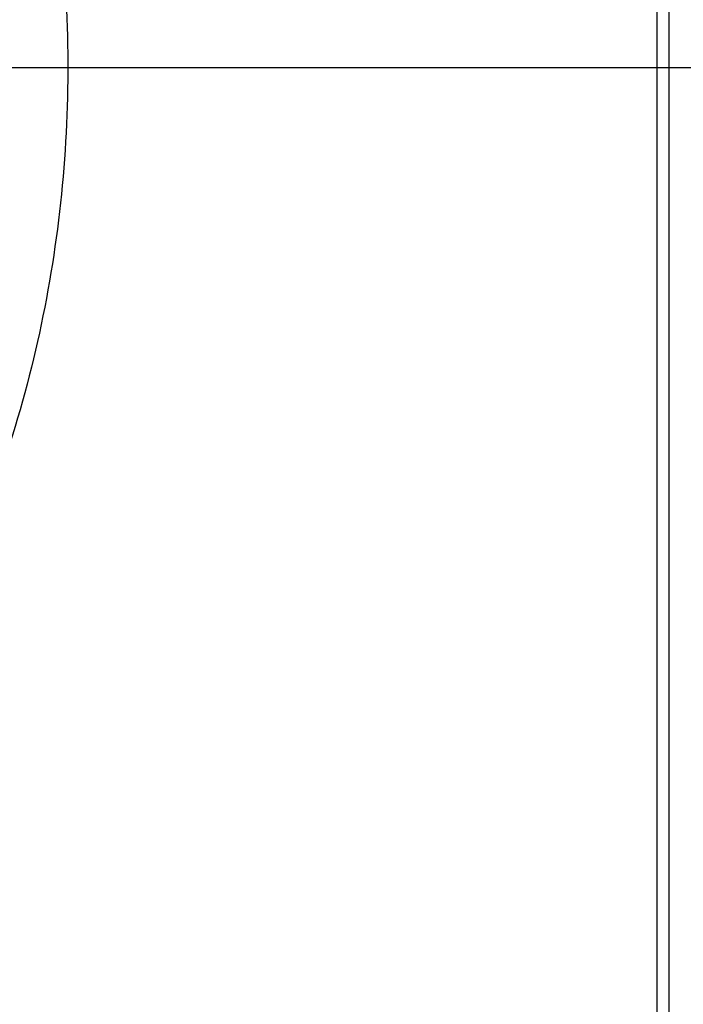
# Model space of a CAD drawing. Header units: millimetres. Extents: x 0 to 420, y -341 to 792.
# Tile 267 of 325: x 276 to 283, y 215 to 226. Entities that reach past the tile are written whole.
import ezdxf

# ---------------------------------------------------------------- set-up
doc = ezdxf.new("R2010")
doc.units = ezdxf.units.MM
doc.header["$LTSCALE"] = 23.1
doc.layers.get('0').update_dxf_attribs({"linetype": 'CONTINUOUS'})
doc.layers.add('DIM_PILOTEES', color=7, linetype='CONTINUOUS')
doc.styles.get("Standard").update_dxf_attribs({"font": 'txt', "width": 0.7})
doc.dimstyles.new('DIMSTYLE_3', dxfattribs={"dimtxt": 2.5, "dimasz": 3.5, "dimexe": 2, "dimexo": 0, "dimtad": 1, "dimdec": 0, "dimlfac": 5.882353, "dimdsep": 46, "dimtxsty": 'Standard', "dimblk": '_FILLED', "dimblk1": '_FILLED', "dimblk2": '_FILLED', "dimcen": 0.09, "dimazin": 2, "dimtp": 0.8, "dimtm": 0.8, "dimtfac": 1, "dimtdec": 0, "dimtofl": 0, "dimtmove": 0, "dimatfit": 3, "dimldrblk": '_FILLED', "dimfxl": 0, "dimtolj": 1, "dimarcsym": 0})

# ---------------------------------------------------------------- blocks, each defined once
blk = doc.blocks.new('_FILLED')
at = {"color": 0, "linetype": 'ByBlock'}
blk.add_solid([(0, 0), (-1, 0.1429), (-1, -0.1429)], dxfattribs=at)
blk = doc.blocks.new('*D17')
at = {"layer": 'DIM_PILOTEES', "color": 2, "linetype": 'Continuous'}
for p, q in [((264.147, 225.178), (306.561, 225.178)), ((304.561, 225.178), (304.561, 189.002)), ((304.561, 152.826), (304.561, 189.002)), ((281.102, 152.826), (306.561, 152.826))]:
    blk.add_line(p, q, dxfattribs=at)
at = {"layer": 'DIM_PILOTEES', "color": 2, "linetype": 'Continuous', "xscale": 3.5, "yscale": 3.5, "zscale": 3.5}
for p, rotation in [((304.561, 225.178), 90), ((304.561, 152.826), 270)]:
    blk.add_blockref('_FILLED', p, dxfattribs=dict(at, rotation=rotation))
at = {"layer": 'DIM_PILOTEES', "color": 2, "linetype": 'Continuous', "insert": (301.436, 191.58), "char_height": 2.5, "width": 8.83929, "attachment_point": 2, "rotation": 90, "line_spacing_factor": 0.9}
blk.add_mtext('{\\ftxt;\\W0.0001;\\H0.0001;\\~}{\\ftxt;\\W2.3571428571;\\H2.5; }{\\ftxt;\\W0.0001;\\H0.0001;\\~}', dxfattribs=at)

msp = doc.modelspace()

# ---------------------------------------------------------------- linework, layer by layer
at = {"color": 7, "linetype": 'Continuous'}
for p, q in [((282.7924, 212.9044), (282.7924, 237.4512)), ((282.9235, 212.9985), (282.9235, 237.3571))]:
    msp.add_line(p, q, dxfattribs=at)
msp.add_open_spline([(266.2734, 237.4257), (267.2951, 237.3223), (269.3194, 236.7944), (271.9757, 235.1524), (274.0809, 232.8498), (275.5362, 230.0959), (276.3072, 227.0812), (276.385, 223.9711), (275.7706, 220.9225), (274.8996, 219.0335), (274.3564, 218.1606)], degree=3, knots=[0, 0, 0, 0, 0.1248825, 0.2498108, 0.3747913, 0.4998138, 0.6248636, 0.7499239, 0.8749752, 1, 1, 1, 1], dxfattribs=at)

# ---------------------------------------------------------------- dimensions: what is measured, and where the dimension line sits
at = {"layer": 'DIM_PILOTEES', "color": 2, "linetype": 'Continuous'}
dim = msp.add_linear_dim(base=(304.5612, 225.1778), p1=(281.1017, 152.8258), p2=(264.1475, 225.1778), angle=90, text='{\\ftxt;\\W0.0001;\\H0.0001;\\~}{\\ftxt;\\W2.3571428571;\\H2.5; }{\\ftxt;\\W0.0001;\\H0.0001;\\~}', dimstyle='DIMSTYLE_3', dxfattribs=at)
dim.commit()
dim.dimension.update_dxf_attribs({"geometry": '*D17', "text_midpoint": (304.5612, 191.2229), "dimtype": 160})

doc.saveas('drawing.dxf')
